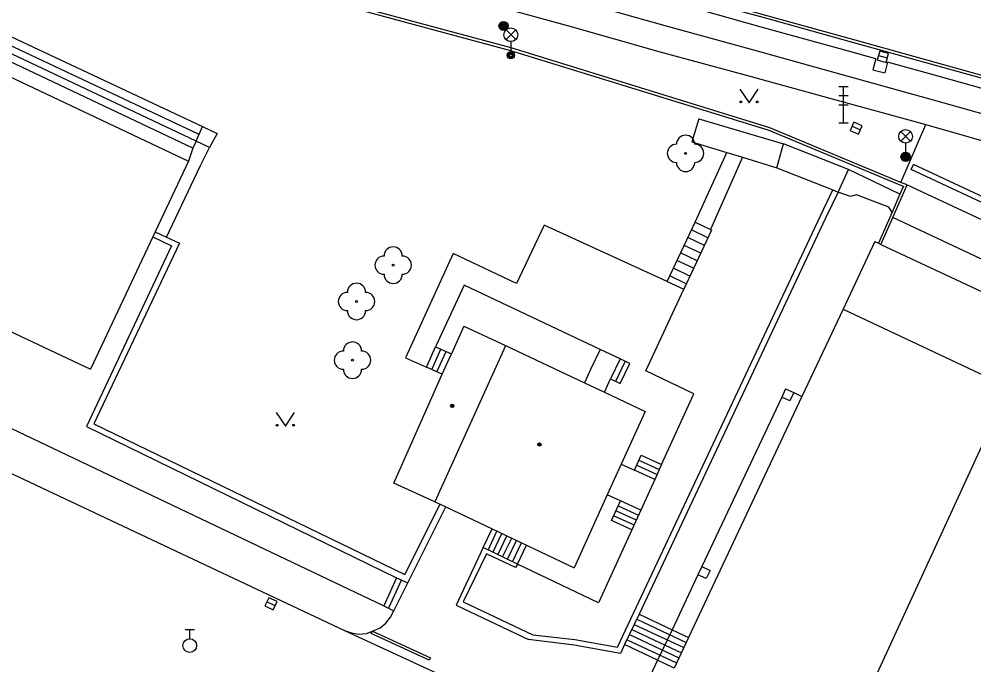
# Model space of a CAD drawing. Extents: x -600309 to -598967, y -1161267 to -1160292.
# Drawn here: x -599960.7 to -599908.4, y -1161230.3 to -1161194.9 of the extents above; entities that cross this region are included whole.
import ezdxf

# ---------------------------------------------------------------- set-up
doc = ezdxf.new("R2010")
doc.units = 0
for name, color, linetype in [('Level 10', 7, 'Continuous'), ('Level 11', 7, 'Continuous'), ('Level 13', 7, 'Continuous'), ('Level 14', 7, 'Continuous'), ('Level 22', 7, 'Continuous'), ('Level 25', 7, 'Continuous'), ('Level 27', 7, 'Continuous'), ('Level 28', 7, 'Continuous'), ('Level 33', 7, 'Continuous'), ('Level 36', 7, 'Continuous'), ('Level 39', 7, 'Continuous'), ('Level 5', 7, 'Continuous'), ('Level 7', 7, 'Continuous')]:
    doc.layers.add(name, color=color, linetype=linetype)

msp = doc.modelspace()

# ---------------------------------------------------------------- linework, layer by layer
at = {"layer": 'Level 10'}
for points in [[(-599969.12, -1161216.06), (-599942.9, -1161228.43)], [(-599942.9, -1161228.43), (-599931.62, -1161233.63)]]:
    msp.add_lwpolyline(points, dxfattribs=at)
at = {"layer": 'Level 11'}
for points in [[(-599943.57, -1161188.06), (-599943.4099, -1161188.13), (-599934.69, -1161190.53), (-599924.78, -1161193.29), (-599915.04, -1161195.99), (-599905.21, -1161198.73), (-599895.46, -1161201.46), (-599885.6599, -1161204.19), (-599876.44, -1161206.73)], [(-599913.77, -1161197.07), (-599915.26, -1161196.6599), (-599920.05, -1161195.33), (-599924.98, -1161193.95), (-599929.77, -1161192.62), (-599934.85, -1161191.23), (-599939.61, -1161189.87), (-599943.73, -1161188.51)], [(-599943.62, -1161188.24), (-599939.48, -1161189.38), (-599934.7199, -1161190.69), (-599929.63, -1161192.12), (-599924.84, -1161193.46), (-599919.9, -1161194.81), (-599915.13, -1161196.14), (-599910.12, -1161197.53), (-599905.29, -1161198.87), (-599900.4099, -1161200.24), (-599895.52, -1161201.62), (-599891.36, -1161202.78), (-599885.75, -1161204.34), (-599880.31, -1161205.86), (-599876.49, -1161206.9099)], [(-599940.32, -1161192.53), (-599935.43, -1161193.95), (-599930.54, -1161195.28), (-599925.6599, -1161196.67), (-599920.8, -1161197.99), (-599915.96, -1161199.33), (-599911.03, -1161200.67)], [(-599961.78, -1161195.58), (-599950.69, -1161200.79)], [(-599951.03, -1161201.59), (-599962.15, -1161196.34)], [(-599950.87, -1161201.2199), (-599961.98, -1161196)], [(-599951.21, -1161201.98), (-599962.34, -1161196.71)], [(-599913.77, -1161197.07), (-599913.93, -1161197.67)], [(-599913.13, -1161197.25), (-599913.27, -1161197.85)], [(-599904.48, -1161199.68), (-599905.42, -1161199.42), (-599910.23, -1161198.06), (-599913.13, -1161197.25)], [(-599913.93, -1161197.67), (-599913.27, -1161197.85)], [(-599923.4699, -1161200.36), (-599923.85, -1161201.62)], [(-599923.4699, -1161200.36), (-599918.83, -1161201.74)], [(-599912.4, -1161203.85), (-599911.03, -1161200.67)], [(-599911.03, -1161200.67), (-599906.19, -1161202.06), (-599901.32, -1161203.4), (-599896.45, -1161204.77), (-599891.59, -1161206.15), (-599886.69, -1161207.48), (-599881.8, -1161208.85), (-599881.73, -1161208.87)], [(-599951.03, -1161201.59), (-599950.69, -1161200.79)], [(-599950.69, -1161200.79), (-599949.88, -1161201.17)], [(-599949.88, -1161201.17), (-599950.31, -1161201.94)], [(-599951.03, -1161201.59), (-599951.21, -1161201.98)], [(-599950.31, -1161201.94), (-599951.03, -1161201.59)], [(-599923.85, -1161201.62), (-599921.94, -1161202.21)], [(-599951.21, -1161201.98), (-599951.45, -1161202.68)], [(-599950.8, -1161202.93), (-599950.31, -1161201.94)], [(-599923.68, -1161206.03), (-599921.94, -1161202.21)], [(-599921.94, -1161202.21), (-599921.08, -1161202.4699)], [(-599919.2, -1161203.05), (-599918.83, -1161201.74)], [(-599915.27, -1161203.14), (-599918.83, -1161201.74)], [(-599921.08, -1161202.4699), (-599922.84, -1161206.44)], [(-599921.08, -1161202.4699), (-599919.2, -1161203.05)], [(-599952.65, -1161206.86), (-599950.8, -1161202.93)], [(-599919.2, -1161203.05), (-599916.12, -1161204.25)], [(-599915.84, -1161204.39), (-599915.27, -1161203.14)], [(-599912.45, -1161204.5), (-599915.27, -1161203.14)], [(-599789.95, -1161232.9), (-599790.9699, -1161236.06), (-599800.96, -1161233.11), (-599809.71, -1161230.49), (-599818.68, -1161230.93), (-599828.53, -1161231.42), (-599840.03, -1161232.03), (-599849.05, -1161232.52), (-599855.12, -1161229.63), (-599865.36, -1161224.89), (-599873.32, -1161221.2199), (-599882.6599, -1161216.87), (-599894.05, -1161211.49), (-599904.05, -1161206.78), (-599911.83, -1161203.14), (-599911.7, -1161202.87)], [(-599789.95, -1161232.9), (-599790.24, -1161232.81), (-599791.17, -1161235.69), (-599800.87, -1161232.82), (-599809.67, -1161230.19), (-599818.7, -1161230.63), (-599828.55, -1161231.12), (-599840.05, -1161231.73), (-599848.99, -1161232.2199), (-599854.99, -1161229.36), (-599865.23, -1161224.62), (-599873.19, -1161220.95), (-599882.53, -1161216.6), (-599893.92, -1161211.2199), (-599903.92, -1161206.51), (-599911.7, -1161202.87)], [(-599915.1599, -1161204.63), (-599915.84, -1161204.39)], [(-599914.83, -1161204.54), (-599915.1599, -1161204.63)], [(-599913.06, -1161205.21), (-599914.83, -1161204.54)], [(-599912.88, -1161205.49), (-599913.06, -1161205.21)], [(-599931.96, -1161206.2), (-599933.4699, -1161209.39)], [(-599925.21, -1161209.29), (-599931.96, -1161206.2)], [(-599925.21, -1161209.29), (-599923.68, -1161206.03)], [(-599923.68, -1161206.03), (-599922.84, -1161206.44)], [(-599922.84, -1161206.44), (-599922.78, -1161206.4699), (-599924.3, -1161209.71)], [(-599923.17, -1161207.31), (-599924.08, -1161206.88)], [(-599922.98, -1161206.89), (-599923.88, -1161206.46)], [(-599923.37, -1161207.73), (-599924.28, -1161207.31)], [(-599936.94, -1161207.75), (-599939.56, -1161213.4699)], [(-599933.4699, -1161209.39), (-599936.94, -1161207.75)], [(-599923.57, -1161208.15), (-599924.4699, -1161207.7199)], [(-599923.76, -1161208.56), (-599924.67, -1161208.14)], [(-599924.1599, -1161209.4099), (-599925.06, -1161208.98)], [(-599923.96, -1161208.99), (-599924.87, -1161208.56)], [(-599936.34, -1161209.49), (-599937.9099, -1161212.87)], [(-599928.89, -1161213.01), (-599936.34, -1161209.49)], [(-599925.21, -1161209.29), (-599924.3, -1161209.71)], [(-599926.38, -1161214.19), (-599924.3, -1161209.71)], [(-599915.56, -1161210.8), (-599886, -1161224.71)], [(-599938.4099, -1161213.98), (-599937.9099, -1161212.87)], [(-599938.12, -1161214.11), (-599937.62, -1161213)], [(-599937.9099, -1161212.87), (-599937.04, -1161213.26)], [(-599937.83, -1161214.24), (-599937.33, -1161213.13)], [(-599928.89, -1161213.01), (-599929.4099, -1161214.11)], [(-599927.79, -1161213.53), (-599928.89, -1161213.01)], [(-599939.56, -1161213.4699), (-599938.4099, -1161213.98)], [(-599927.79, -1161213.53), (-599928.31, -1161214.63)], [(-599927.52, -1161213.65), (-599928.05, -1161214.76)], [(-599927.26, -1161213.78), (-599927.79, -1161213.53)], [(-599968.1599, -1161214.01), (-599940.75, -1161227.07)], [(-599937.54, -1161214.37), (-599938.4099, -1161213.98)], [(-599929.4099, -1161214.11), (-599929.75, -1161214.84)], [(-599927.78, -1161214.88), (-599927.26, -1161213.78)], [(-599923.74, -1161215.44), (-599926.38, -1161214.19)], [(-599928.65, -1161215.35), (-599928.31, -1161214.63)], [(-599928.31, -1161214.63), (-599927.78, -1161214.88)], [(-599918.7199, -1161215.17), (-599918.93, -1161215.62)], [(-599918.7199, -1161215.17), (-599918.27, -1161215.38)], [(-599925.52, -1161219.32), (-599923.74, -1161215.44)], [(-599918.93, -1161215.62), (-599923.31, -1161224.9099)], [(-599918.48, -1161215.83), (-599918.93, -1161215.62)], [(-599918.27, -1161215.38), (-599918.48, -1161215.83)], [(-599918.27, -1161215.38), (-599917.82, -1161215.59)], [(-599927, -1161219.63), (-599926.63, -1161218.81)], [(-599926.63, -1161218.81), (-599925.52, -1161219.32)], [(-599927.73, -1161219.3), (-599927, -1161219.63)], [(-599926.88, -1161219.36), (-599925.76, -1161219.87)], [(-599926.76, -1161219.09), (-599925.64, -1161219.6)], [(-599925.52, -1161219.32), (-599925.89, -1161220.14)], [(-599925.89, -1161220.14), (-599927, -1161219.63)], [(-599925.89, -1161220.14), (-599926.65, -1161221.82)], [(-599927.77, -1161221.31), (-599928.49, -1161220.98)], [(-599928.26, -1161222.4), (-599927.77, -1161221.31)], [(-599927.89, -1161221.58), (-599926.78, -1161222.09)], [(-599926.65, -1161221.82), (-599927.77, -1161221.31)], [(-599928.14, -1161222.13), (-599927.02, -1161222.63)], [(-599928.01, -1161221.86), (-599926.9, -1161222.36)], [(-599926.65, -1161221.82), (-599927.15, -1161222.9)], [(-599927.15, -1161222.9), (-599928.26, -1161222.4)], [(-599935.3, -1161223.88), (-599934.81, -1161222.85)], [(-599935.03, -1161224.01), (-599934.54, -1161222.98)], [(-599934.76, -1161224.14), (-599934.27, -1161223.11)], [(-599927.15, -1161222.9), (-599928.9699, -1161226.9)], [(-599934.49, -1161224.27), (-599934, -1161223.24)], [(-599934.23, -1161224.39), (-599933.73, -1161223.36)], [(-599933.96, -1161224.52), (-599933.4699, -1161223.49)], [(-599933.69, -1161224.65), (-599933.2, -1161223.62)], [(-599933.42, -1161224.78), (-599932.93, -1161223.75)], [(-599928.9699, -1161226.9), (-599933.42, -1161224.78)], [(-599923.31, -1161224.9099), (-599923.52, -1161225.37)], [(-599923.31, -1161224.9099), (-599922.86, -1161225.13)], [(-599922.86, -1161225.13), (-599923.07, -1161225.58)], [(-599940.04, -1161225.53), (-599940.75, -1161227.07)], [(-599939.77, -1161225.65), (-599940.48, -1161227.2)], [(-599923.52, -1161225.37), (-599924.94, -1161228.38)], [(-599923.07, -1161225.58), (-599923.52, -1161225.37)], [(-599940.19, -1161227.34), (-599939.43, -1161225.81)], [(-599941.37, -1161228.46), (-599940.95, -1161228.28), (-599940.63, -1161228.02), (-599940.38, -1161227.7), (-599940.19, -1161227.34)], [(-599940.75, -1161227.07), (-599940.19, -1161227.34)], [(-599926.88, -1161227.8), (-599924.17, -1161229.08)], [(-599926.75, -1161227.52), (-599924.94, -1161228.38)], [(-599927.15, -1161228.37), (-599924.43, -1161229.64)], [(-599927.02, -1161228.09), (-599924.3, -1161229.36)], [(-599924.94, -1161228.38), (-599925.73, -1161230.05)], [(-599924.94, -1161228.38), (-599924.04, -1161228.8)], [(-599942.9, -1161228.43), (-599942.51, -1161228.56), (-599942.11, -1161228.62), (-599941.7, -1161228.59), (-599941.37, -1161228.46)], [(-599941.43, -1161228.58), (-599941.37, -1161228.46)], [(-599938.25, -1161230.05), (-599941.43, -1161228.58)], [(-599941.37, -1161228.46), (-599938.19, -1161229.92)], [(-599927.4099, -1161228.93), (-599924.7, -1161230.2)], [(-599927.28, -1161228.65), (-599924.57, -1161229.92)], [(-599925.73, -1161230.05), (-599927.54, -1161229.2)], [(-599938.19, -1161229.92), (-599938.25, -1161230.05)], [(-599925.73, -1161230.05), (-599927.63, -1161234.08)], [(-599924.83, -1161230.48), (-599925.73, -1161230.05)]]:
    msp.add_lwpolyline(points, dxfattribs=at)
at = {"layer": 'Level 13'}
msp.add_lwpolyline([(-599939.98, -1161191.14), (-599935.24, -1161192.5), (-599930.2199, -1161193.87), (-599925.33, -1161195.24), (-599920.48, -1161196.58), (-599915.56, -1161197.96), (-599910.63, -1161199.32), (-599905.82, -1161200.68), (-599900.94, -1161202.06), (-599896.01, -1161203.4099), (-599891.2, -1161204.75), (-599886.26, -1161206.12), (-599881.48, -1161207.48), (-599876.58, -1161208.84), (-599871.7, -1161210.24), (-599866.85, -1161211.58), (-599861.95, -1161212.96), (-599857, -1161214.35), (-599852.12, -1161215.73), (-599847.21, -1161217.08), (-599842.49, -1161218.27)], dxfattribs=at)
at = {"layer": 'Level 14'}
for points in [[(-599912.06, -1161203.98), (-599904.42, -1161207.55), (-599894.43, -1161212.26), (-599883.03, -1161217.59)], [(-599883.89, -1161219.36), (-599895.29, -1161214.04), (-599904.9699, -1161209.4699), (-599912.84, -1161205.77)]]:
    msp.add_lwpolyline(points, dxfattribs=at)
at = {"layer": 'Level 22'}
for centre in [(-599924.2, -1161202.26), (-599940.23, -1161208.39), (-599942.24, -1161210.38), (-599942.46, -1161213.6)]:
    msp.add_circle(centre, 0.05, dxfattribs=at)
for centre, start, end in [((-599924.2, -1161201.76), 0, 180), ((-599924.7, -1161202.26), 90, 270), ((-599923.7, -1161202.26), 270, 90), ((-599924.2, -1161202.76), 180, 0), ((-599940.23, -1161207.89), 0, 180), ((-599940.73, -1161208.39), 90, 270), ((-599939.73, -1161208.39), 270, 90), ((-599940.23, -1161208.89), 180, 0), ((-599942.24, -1161209.88), 0, 180), ((-599942.74, -1161210.38), 90, 270), ((-599941.74, -1161210.38), 270, 90), ((-599942.24, -1161210.88), 180, 0), ((-599942.46, -1161213.1), 0, 180), ((-599942.96, -1161213.6), 90, 270), ((-599941.96, -1161213.6), 270, 90), ((-599942.46, -1161214.1), 180, 0)]:
    msp.add_arc(centre, 0.5, start, end, dxfattribs=at)
at = {"layer": 'Level 25'}
for centre, radius in [((-599934.18, -1161195.27), 0.25), ((-599934.18, -1161195.27), 0.2), ((-599934.18, -1161195.27), 0.15), ((-599934.18, -1161195.27), 0.1), ((-599934.18, -1161195.27), 0.05), ((-599912.14, -1161202.45), 0.25), ((-599912.14, -1161202.45), 0.2), ((-599912.14, -1161202.45), 0.15), ((-599912.14, -1161202.45), 0.1), ((-599912.14, -1161202.45), 0.05)]:
    msp.add_circle(centre, radius, dxfattribs=at)
at = {"layer": 'Level 27'}
for p, q in [((-599913.6213, -1161196.8945), (-599913.1387, -1161197.0255)), ((-599915.0694, -1161200.7705), (-599914.6106, -1161200.9695)), ((-599946.7038, -1161227.0665), (-599947.1562, -1161226.8535))]:
    msp.add_line(p, q, dxfattribs=at)
for points in [[(-599913.6868, -1161197.1357), (-599913.2043, -1161197.2668), (-599913.0732, -1161196.7843), (-599913.5557, -1161196.6532)], [(-599915.1688, -1161200.9999), (-599914.7101, -1161201.1988), (-599914.5112, -1161200.7401), (-599914.9699, -1161200.5412)], [(-599946.5973, -1161226.8404), (-599947.0496, -1161226.6273), (-599947.2627, -1161227.0796), (-599946.8104, -1161227.2927)]]:
    msp.add_lwpolyline(points, close=True, dxfattribs=at)
at = {"layer": 'Level 28'}
for p, q in [((-599951.63, -1161228.375), (-599951.13, -1161228.375)), ((-599951.38, -1161228.875), (-599951.38, -1161228.375))]:
    msp.add_line(p, q, dxfattribs=at)
msp.add_circle((-599951.38, -1161229.25), 0.375, dxfattribs=at)
at = {"layer": 'Level 33'}
for p, q in [((-599934.045, -1161196.02), (-599933.515, -1161195.49)), ((-599934.045, -1161195.49), (-599933.515, -1161196.02)), ((-599933.78, -1161196.13), (-599933.78, -1161196.88)), ((-599915.79, -1161198.59), (-599915.29, -1161198.59)), ((-599915.79, -1161199.09), (-599915.29, -1161199.09)), ((-599915.54, -1161200.59), (-599915.54, -1161198.59)), ((-599915.79, -1161199.59), (-599915.29, -1161199.59)), ((-599915.79, -1161200.59), (-599915.29, -1161200.59)), ((-599912.405, -1161201.59), (-599911.875, -1161201.06)), ((-599912.405, -1161201.06), (-599911.875, -1161201.59)), ((-599912.14, -1161201.7), (-599912.14, -1161202.45))]:
    msp.add_line(p, q, dxfattribs=at)
for centre, radius in [((-599933.78, -1161195.755), 0.375), ((-599933.78, -1161196.88), 0.2), ((-599933.78, -1161196.88), 0.1445), ((-599933.78, -1161196.88), 0.0876), ((-599912.14, -1161201.325), 0.375)]:
    msp.add_circle(centre, radius, dxfattribs=at)
at = {"layer": 'Level 36'}
for points in [[(-599921.2199, -1161198.74), (-599920.7199, -1161199.49), (-599920.2199, -1161198.74)], [(-599946.64, -1161216.4699), (-599946.14, -1161217.2199), (-599945.64, -1161216.4699)]]:
    msp.add_lwpolyline(points, dxfattribs=at)
for centre in [(-599921.1701, -1161199.4398), (-599920.2707, -1161199.4398), (-599946.5902, -1161217.1697), (-599945.6908, -1161217.1697)]:
    msp.add_circle(centre, 0.05, dxfattribs=at)
at = {"layer": 'Level 39'}
for centre, radius in [((-599936.99, -1161216.11), 0.09), ((-599936.99, -1161216.11), 0.0398), ((-599932.21, -1161218.2199), 0.09), ((-599932.21, -1161218.2199), 0.0398)]:
    msp.add_circle(centre, radius, dxfattribs=at)
at = {"layer": 'Level 5'}
for points in [[(-599962.68, -1161197.39), (-599951.45, -1161202.68)], [(-599951.45, -1161202.68), (-599953.28, -1161206.56)], [(-599953.4099, -1161206.84), (-599956.82, -1161214.09)], [(-599953.28, -1161206.56), (-599953.4099, -1161206.84)], [(-599913.82, -1161207.09), (-599915.56, -1161210.8)], [(-599913.82, -1161207.09), (-599913.62, -1161207.19)], [(-599913.62, -1161207.19), (-599913.49, -1161207.25)], [(-599913.49, -1161207.25), (-599904.42, -1161211.5)], [(-599968.05, -1161208.81), (-599956.82, -1161214.09)], [(-599915.56, -1161210.8), (-599917.82, -1161215.59)], [(-599936.36, -1161211.73), (-599937.04, -1161213.26)], [(-599936.36, -1161211.73), (-599934.07, -1161212.8)], [(-599934.17, -1161213.01), (-599937.94, -1161221.36)], [(-599934.07, -1161212.8), (-599934.17, -1161213.01)], [(-599934.07, -1161212.8), (-599929.75, -1161214.84)], [(-599937.54, -1161214.37), (-599937.04, -1161213.26)], [(-599940.2, -1161220.35), (-599937.54, -1161214.37)], [(-599929.75, -1161214.84), (-599928.65, -1161215.35)], [(-599924.52, -1161254.29), (-599906.4699, -1161215.09)], [(-599928.65, -1161215.35), (-599926.42, -1161216.4099)], [(-599917.82, -1161215.59), (-599924.04, -1161228.8)], [(-599926.42, -1161216.4099), (-599927.73, -1161219.3)], [(-599927.73, -1161219.3), (-599928.49, -1161220.98)], [(-599937.94, -1161221.36), (-599940.2, -1161220.35)], [(-599928.49, -1161220.98), (-599930.31, -1161224.99)], [(-599937.94, -1161221.36), (-599937.65, -1161221.5)], [(-599937.65, -1161221.5), (-599937.35, -1161221.64)], [(-599937.35, -1161221.64), (-599934.81, -1161222.85)], [(-599934.81, -1161222.85), (-599932.93, -1161223.75)], [(-599932.93, -1161223.75), (-599930.31, -1161224.99)], [(-599924.04, -1161228.8), (-599924.83, -1161230.48)]]:
    msp.add_lwpolyline(points, dxfattribs=at)
at = {"layer": 'Level 7'}
for points in [[(-599912.4, -1161203.85), (-599919.58, -1161200.85), (-599933.76, -1161196.48), (-599945.48, -1161193.3), (-599957.9099, -1161189.87), (-599968.7, -1161186.79), (-599971.37, -1161185.37), (-599973.69, -1161183.96)], [(-599973.5, -1161184.25), (-599971.44, -1161185.5), (-599968.76, -1161186.93), (-599957.95, -1161190.01), (-599945.52, -1161193.44), (-599933.8, -1161196.62), (-599919.63, -1161200.99), (-599912.46, -1161203.99), (-599912.26, -1161204.06), (-599912.45, -1161204.5)], [(-599916.8, -1161205.69), (-599916.12, -1161204.25)], [(-599916.12, -1161204.25), (-599915.84, -1161204.39)], [(-599912.84, -1161205.77), (-599912.06, -1161203.98)], [(-599912.06, -1161203.98), (-599912.4, -1161203.85)], [(-599915.84, -1161204.39), (-599916.53, -1161205.81)], [(-599912.45, -1161204.5), (-599912.88, -1161205.49)], [(-599927.94, -1161229.34), (-599916.8, -1161205.69)], [(-599916.53, -1161205.81), (-599926.75, -1161227.52)], [(-599912.88, -1161205.49), (-599913.62, -1161207.19)], [(-599913.49, -1161207.25), (-599912.84, -1161205.77)], [(-599953.4099, -1161206.84), (-599952.38, -1161207.32)], [(-599953.28, -1161206.56), (-599952.65, -1161206.86)], [(-599952.65, -1161206.86), (-599951.94, -1161207.18)], [(-599952.38, -1161207.32), (-599957.04, -1161217.23)], [(-599951.94, -1161207.18), (-599956.64, -1161217.09)], [(-599957.04, -1161217.23), (-599940.04, -1161225.53)], [(-599956.64, -1161217.09), (-599939.6, -1161225.36)], [(-599939.6, -1161225.36), (-599937.65, -1161221.5)], [(-599939.43, -1161225.81), (-599937.35, -1161221.64)], [(-599935.3, -1161223.88), (-599936.78, -1161227.04)], [(-599935.12, -1161224.21), (-599936.39, -1161226.86)], [(-599933.42, -1161224.78), (-599935.3, -1161223.88)], [(-599933.52, -1161224.9699), (-599935.12, -1161224.21)], [(-599933.42, -1161224.78), (-599933.52, -1161224.9699)], [(-599940.04, -1161225.53), (-599939.43, -1161225.81)], [(-599936.78, -1161227.04), (-599932.82, -1161228.92)], [(-599936.39, -1161226.86), (-599932.58, -1161228.6599)], [(-599926.75, -1161227.52), (-599927.54, -1161229.2)], [(-599930.31, -1161229.2199), (-599932.82, -1161228.92)], [(-599932.58, -1161228.6599), (-599930.27, -1161228.92)], [(-599930.27, -1161228.92), (-599927.94, -1161229.34)], [(-599927.77, -1161229.68), (-599930.31, -1161229.2199)], [(-599927.54, -1161229.2), (-599927.77, -1161229.68)]]:
    msp.add_lwpolyline(points, dxfattribs=at)

doc.saveas('drawing.dxf')
